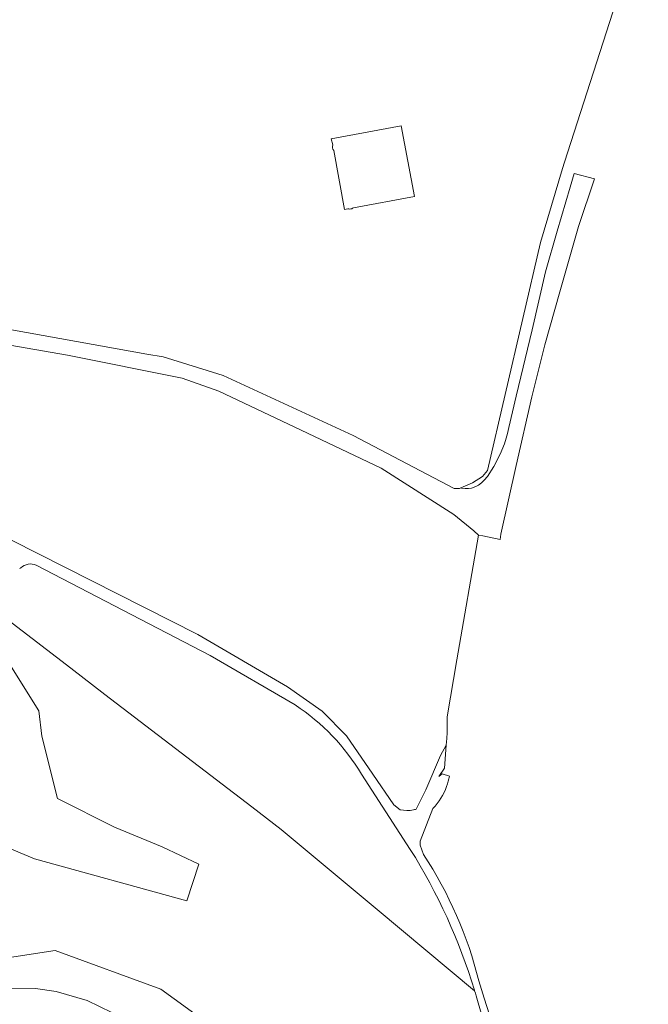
# Model space of a CAD drawing. Extents: x 184422 to 188298, y 343471 to 350189.
# Tile 330 of 513: x 187495 to 187625, y 348327 to 348531. Entities that reach past the tile are written whole.
import ezdxf

# ---------------------------------------------------------------- set-up
doc = ezdxf.new("R2010")
doc.units = 0
for name, color, linetype, lineweight in [('B-WA-GR-BOUWLAND-GV', 252, 'Continuous', 13), ('B-WA-GR-GRAS-GV', 252, 'Continuous', 13), ('B-WA-OG-WATER_MEER-GV', 252, 'Continuous', 18)]:
    doc.layers.add(name, color=color, linetype=linetype, lineweight=lineweight)

msp = doc.modelspace()

# ---------------------------------------------------------------- linework, layer by layer
at = {"layer": 'B-WA-GR-BOUWLAND-GV', "flags": 128}
for points in [[(187481.52, 348469.24), (187521.068, 348462.144), (187524.465, 348461.535), (187533.54, 348458.732), (187536.847, 348457.71), (187551.211, 348451.062), (187563.765, 348445.253), (187584.696, 348434.254), (187585.81, 348434.254), (187586.119, 348434.39), (187588.533, 348435.459), (187590.601, 348436.778), (187591.607, 348437.981), (187602.606, 348485.237), (187607.173, 348500.598), (187607.553, 348501.876), (187624.923, 348555.758)], [(187481.52, 348469.24), (187521.068, 348462.144), (187524.465, 348461.535), (187533.54, 348458.732), (187536.847, 348457.71), (187551.211, 348451.062), (187563.765, 348445.253), (187584.696, 348434.254), (187585.81, 348434.254), (187586.119, 348434.39), (187588.533, 348435.459), (187590.601, 348436.778), (187591.607, 348437.981), (187602.606, 348485.237), (187607.173, 348500.598), (187607.553, 348501.876), (187624.923, 348555.758)], [(187481.52, 348469.24), (187521.068, 348462.144), (187524.465, 348461.535), (187533.54, 348458.732), (187536.847, 348457.71), (187551.211, 348451.062), (187563.765, 348445.253), (187584.696, 348434.254), (187585.81, 348434.254), (187586.119, 348434.39), (187588.533, 348435.459), (187590.601, 348436.778), (187591.607, 348437.981), (187602.606, 348485.237), (187607.173, 348500.598), (187607.553, 348501.876), (187624.923, 348555.758)], [(187559.571, 348505.469), (187559.264, 348506.709), (187573.759, 348509.439), (187576.517, 348494.799), (187563.857, 348492.473)], [(187559.571, 348505.469), (187559.264, 348506.709), (187573.759, 348509.439), (187576.517, 348494.799), (187563.857, 348492.473)], [(187559.571, 348505.469), (187559.264, 348506.709), (187573.759, 348509.439), (187576.517, 348494.799), (187563.857, 348492.473)], [(187562.682, 348492.262), (187562.022, 348492.069), (187559.769, 348504.343)], [(187562.682, 348492.262), (187562.022, 348492.069), (187559.769, 348504.343)], [(187562.682, 348492.262), (187562.022, 348492.069), (187559.769, 348504.343)]]:
    msp.add_lwpolyline(points, dxfattribs=at)
at = {"layer": 'B-WA-GR-BOUWLAND-GV'}
for points in [[(187559.769, 348504.343, -0.2683418), (187559.571, 348505.469)], [(187559.769, 348504.343, -0.2683418), (187559.571, 348505.469)], [(187559.769, 348504.343, -0.2683418), (187559.571, 348505.469)], [(187563.09, 348492.189, -0.0856729), (187562.682, 348492.262)], [(187563.09, 348492.189, -0.0856729), (187562.682, 348492.262)], [(187563.09, 348492.189, -0.0856729), (187562.682, 348492.262)], [(187563.857, 348492.473, -0.1775872), (187563.09, 348492.189)], [(187563.857, 348492.473, -0.1775872), (187563.09, 348492.189)], [(187563.857, 348492.473, -0.1775872), (187563.09, 348492.189)]]:
    msp.add_lwpolyline(points, format="xyb", dxfattribs=at)
at = {"layer": 'B-WA-GR-GRAS-GV', "flags": 128}
for points in [[(187467.127, 348468.414), (187504.642, 348461.89), (187528.404, 348457.157), (187536.001, 348454.444), (187553.033, 348446.337), (187569.572, 348438.463), (187584.675, 348428.891), (187588.761, 348425.472), (187589.772, 348424.626), (187590.644, 348424.452), (187594.229, 348423.735), (187594.411, 348424.784), (187597.573, 348439.009), (187600.77, 348453.249), (187603.483, 348464.018), (187606.572, 348475.062), (187610.481, 348488.595), (187613.777, 348498.477), (187609.576, 348499.581), (187608.74, 348496.749), (187606.025, 348487.603), (187603.653, 348479.159), (187600.891, 348467.131), (187597.524, 348453.396), (187596.042, 348446.901), (187595.737, 348445.641), (187595.492, 348444.68), (187595.144, 348443.507), (187594.244, 348441.409), (187592.95, 348438.846), (187591.604, 348436.797), (187590.919, 348436.005), (187590.36, 348435.419), (187589.737, 348434.991), (187589.332, 348434.741), (187588.842, 348434.534), (187588.313, 348434.368), (187587.715, 348434.306), (187586.993, 348434.296), (187586.217, 348434.374), (187586.119, 348434.39), (187585.81, 348434.254), (187584.696, 348434.254), (187563.765, 348445.253), (187551.211, 348451.062), (187536.847, 348457.71), (187533.54, 348458.732), (187524.465, 348461.535), (187521.068, 348462.144), (187481.52, 348469.24)], [(187467.127, 348468.414), (187504.642, 348461.89), (187528.404, 348457.157), (187536.001, 348454.444), (187553.033, 348446.337), (187569.572, 348438.463), (187584.675, 348428.891), (187588.761, 348425.472), (187589.772, 348424.626), (187590.644, 348424.452), (187594.229, 348423.735), (187594.411, 348424.784), (187597.573, 348439.009), (187600.77, 348453.249), (187603.483, 348464.018), (187606.572, 348475.062), (187610.481, 348488.595), (187613.777, 348498.477), (187609.576, 348499.581), (187608.74, 348496.749), (187606.025, 348487.603), (187603.653, 348479.159), (187600.891, 348467.131), (187597.524, 348453.396), (187596.042, 348446.901), (187595.737, 348445.641), (187595.492, 348444.68), (187595.144, 348443.507), (187594.244, 348441.409), (187592.95, 348438.846), (187591.604, 348436.797), (187590.919, 348436.005), (187590.36, 348435.419), (187589.737, 348434.991), (187589.332, 348434.741), (187588.842, 348434.534), (187588.313, 348434.368), (187587.715, 348434.306), (187586.993, 348434.296), (187586.217, 348434.374), (187586.119, 348434.39), (187585.81, 348434.254), (187584.696, 348434.254), (187563.765, 348445.253), (187551.211, 348451.062), (187536.847, 348457.71), (187533.54, 348458.732), (187524.465, 348461.535), (187521.068, 348462.144), (187481.52, 348469.24)], [(187467.127, 348468.414), (187504.642, 348461.89), (187528.404, 348457.157), (187536.001, 348454.444), (187553.033, 348446.337), (187569.572, 348438.463), (187584.675, 348428.891), (187588.761, 348425.472), (187589.772, 348424.626), (187590.644, 348424.452), (187594.229, 348423.735), (187594.411, 348424.784), (187597.573, 348439.009), (187600.77, 348453.249), (187603.483, 348464.018), (187606.572, 348475.062), (187610.481, 348488.595), (187613.777, 348498.477), (187609.576, 348499.581), (187608.74, 348496.749), (187606.025, 348487.603), (187603.653, 348479.159), (187600.891, 348467.131), (187597.524, 348453.396), (187596.042, 348446.901), (187595.737, 348445.641), (187595.492, 348444.68), (187595.144, 348443.507), (187594.244, 348441.409), (187592.95, 348438.846), (187591.604, 348436.797), (187590.919, 348436.005), (187590.36, 348435.419), (187589.737, 348434.991), (187589.332, 348434.741), (187588.842, 348434.534), (187588.313, 348434.368), (187587.715, 348434.306), (187586.993, 348434.296), (187586.217, 348434.374), (187586.119, 348434.39), (187585.81, 348434.254), (187584.696, 348434.254), (187563.765, 348445.253), (187551.211, 348451.062), (187536.847, 348457.71), (187533.54, 348458.732), (187524.465, 348461.535), (187521.068, 348462.144), (187481.52, 348469.24)], [(187576.857, 348367.802), (187578.826, 348371.858), (187581.91, 348378.962), (187583.087, 348381.117), (187583.196, 348382.478), (187583.295, 348383.718), (187583.295, 348386.97), (187585.299, 348398.773), (187589.772, 348424.626), (187588.761, 348425.472), (187584.675, 348428.891), (187569.572, 348438.463), (187553.033, 348446.337), (187536.001, 348454.444), (187528.404, 348457.157), (187504.642, 348461.89), (187467.127, 348468.414), (187416.738, 348476.415), (187404.011, 348477.763), (187398.323, 348477.083), (187393.125, 348475.469), (187386.398, 348471.539), (187356.375, 348454.001), (187356.533, 348453.716)], [(187576.857, 348367.802), (187578.826, 348371.858), (187581.91, 348378.962), (187583.087, 348381.117), (187583.196, 348382.478), (187583.295, 348383.718), (187583.295, 348386.97), (187585.299, 348398.773), (187589.772, 348424.626), (187588.761, 348425.472), (187584.675, 348428.891), (187569.572, 348438.463), (187553.033, 348446.337), (187536.001, 348454.444), (187528.404, 348457.157), (187504.642, 348461.89), (187467.127, 348468.414), (187416.738, 348476.415), (187404.011, 348477.763), (187398.323, 348477.083), (187393.125, 348475.469), (187386.398, 348471.539), (187356.375, 348454.001), (187356.533, 348453.716)], [(187576.857, 348367.802), (187578.826, 348371.858), (187581.91, 348378.962), (187583.087, 348381.117), (187583.196, 348382.478), (187583.295, 348383.718), (187583.295, 348386.97), (187585.299, 348398.773), (187589.772, 348424.626), (187588.761, 348425.472), (187584.675, 348428.891), (187569.572, 348438.463), (187553.033, 348446.337), (187536.001, 348454.444), (187528.404, 348457.157), (187504.642, 348461.89), (187467.127, 348468.414), (187416.738, 348476.415), (187404.011, 348477.763), (187398.323, 348477.083), (187393.125, 348475.469), (187386.398, 348471.539), (187356.375, 348454.001), (187356.533, 348453.716)], [(187363.819, 348440.079), (187363.823, 348440.265), (187365.423, 348439.465), (187374.797, 348441.637), (187391.716, 348444.495), (187404.863, 348446.095), (187413.437, 348446.324), (187423.04, 348445.752), (187434.014, 348444.266), (187441.902, 348443.694), (187451.505, 348441.637), (187460.879, 348438.893), (187470.139, 348435.349), (187493.003, 348423.574), (187531.643, 348404.026), (187550.162, 348393.166), (187557.364, 348388.135), (187562.394, 348382.991), (187567.882, 348375.103), (187572.226, 348368.701), (187573.551, 348367.678)], [(187573.551, 348367.678), (187572.226, 348368.701), (187567.882, 348375.103), (187562.394, 348382.991), (187557.364, 348388.135), (187550.162, 348393.166), (187531.643, 348404.026), (187493.003, 348423.574), (187470.139, 348435.349), (187460.879, 348438.893), (187451.505, 348441.637), (187441.902, 348443.694), (187434.014, 348444.266), (187423.04, 348445.752), (187413.437, 348446.324), (187404.863, 348446.095), (187391.716, 348444.495), (187374.797, 348441.637), (187365.423, 348439.465), (187363.823, 348440.265), (187363.819, 348440.079)], [(187363.819, 348440.079), (187363.823, 348440.265), (187365.423, 348439.465), (187374.797, 348441.637), (187391.716, 348444.495), (187404.863, 348446.095), (187413.437, 348446.324), (187423.04, 348445.752), (187434.014, 348444.266), (187441.902, 348443.694), (187451.505, 348441.637), (187460.879, 348438.893), (187470.139, 348435.349), (187493.003, 348423.574), (187531.643, 348404.026), (187550.162, 348393.166), (187557.364, 348388.135), (187562.394, 348382.991), (187567.882, 348375.103), (187572.226, 348368.701), (187573.551, 348367.678)], [(187573.551, 348367.678), (187572.226, 348368.701), (187567.882, 348375.103), (187562.394, 348382.991), (187557.364, 348388.135), (187550.162, 348393.166), (187531.643, 348404.026), (187493.003, 348423.574), (187470.139, 348435.349), (187460.879, 348438.893), (187451.505, 348441.637), (187441.902, 348443.694), (187434.014, 348444.266), (187423.04, 348445.752), (187413.437, 348446.324), (187404.863, 348446.095), (187391.716, 348444.495), (187374.797, 348441.637), (187365.423, 348439.465), (187363.823, 348440.265), (187363.819, 348440.079)], [(187363.819, 348440.079), (187363.823, 348440.265), (187365.423, 348439.465), (187374.797, 348441.637), (187391.716, 348444.495), (187404.863, 348446.095), (187413.437, 348446.324), (187423.04, 348445.752), (187434.014, 348444.266), (187441.902, 348443.694), (187451.505, 348441.637), (187460.879, 348438.893), (187470.139, 348435.349), (187493.003, 348423.574), (187531.643, 348404.026), (187550.162, 348393.166), (187557.364, 348388.135), (187562.394, 348382.991), (187567.882, 348375.103), (187572.226, 348368.701), (187573.551, 348367.678)], [(187573.551, 348367.678), (187572.226, 348368.701), (187567.882, 348375.103), (187562.394, 348382.991), (187557.364, 348388.135), (187550.162, 348393.166), (187531.643, 348404.026), (187493.003, 348423.574), (187470.139, 348435.349), (187460.879, 348438.893), (187451.505, 348441.637), (187441.902, 348443.694), (187434.014, 348444.266), (187423.04, 348445.752), (187413.437, 348446.324), (187404.863, 348446.095), (187391.716, 348444.495), (187374.797, 348441.637), (187365.423, 348439.465), (187363.823, 348440.265), (187363.819, 348440.079)], [(187498.135, 348418.406), (187534.172, 348399.635), (187551.782, 348389.417)], [(187498.135, 348418.406), (187534.172, 348399.635), (187551.782, 348389.417)], [(187498.135, 348418.406), (187534.172, 348399.635), (187551.782, 348389.417)], [(187588.949, 348330.153), (187568.729, 348347.056), (187548.897, 348363.635), (187542.835, 348368.281), (187512.384, 348391.617), (187505.294, 348397.05), (187492.276, 348407.026)], [(187588.949, 348330.153), (187568.729, 348347.056), (187548.897, 348363.635), (187542.835, 348368.281), (187512.384, 348391.617), (187505.294, 348397.05), (187492.276, 348407.026)], [(187588.949, 348330.153), (187568.729, 348347.056), (187548.897, 348363.635), (187542.835, 348368.281), (187512.384, 348391.617), (187505.294, 348397.05), (187492.276, 348407.026)], [(187583.717, 348374.669), (187582.211, 348375.13), (187581.543, 348374.587), (187582.701, 348376.317), (187583.087, 348381.117), (187581.91, 348378.962), (187578.826, 348371.858), (187576.857, 348367.802)], [(187583.717, 348374.669), (187582.211, 348375.13), (187581.543, 348374.587), (187582.701, 348376.317), (187583.087, 348381.117), (187581.91, 348378.962), (187578.826, 348371.858), (187576.857, 348367.802)], [(187583.717, 348374.669), (187582.211, 348375.13), (187581.543, 348374.587), (187582.701, 348376.317), (187583.087, 348381.117), (187581.91, 348378.962), (187578.826, 348371.858), (187576.857, 348367.802)], [(187565.526, 348375.042), (187575.62, 348359.494)], [(187565.526, 348375.042), (187575.62, 348359.494)], [(187565.526, 348375.042), (187575.62, 348359.494)], [(187576.26, 348367.665), (187576.523, 348367.719)], [(187576.523, 348367.719), (187576.26, 348367.665)], [(187576.26, 348367.665), (187576.523, 348367.719)], [(187576.523, 348367.719), (187576.26, 348367.665)], [(187576.26, 348367.665), (187576.523, 348367.719)], [(187576.523, 348367.719), (187576.26, 348367.665)], [(187578.359, 348358.395), (187577.668, 348360.383), (187577.668, 348361.159), (187580.287, 348367.955)], [(187578.359, 348358.395), (187577.668, 348360.383), (187577.668, 348361.159), (187580.287, 348367.955)], [(187578.359, 348358.395), (187577.668, 348360.383), (187577.668, 348361.159), (187580.287, 348367.955)], [(187480.368, 348335.186), (187502.059, 348338.54), (187523.973, 348330.49), (187576.97, 348292.028)], [(187480.368, 348335.186), (187502.059, 348338.54), (187523.973, 348330.49), (187576.97, 348292.028)], [(187480.368, 348335.186), (187502.059, 348338.54), (187523.973, 348330.49), (187576.97, 348292.028)], [(187600.115, 348300.025), (187593.512, 348320.653), (187591.503, 348326.93), (187590.957, 348328.635), (187589.803, 348332.24)], [(187600.115, 348300.025), (187593.512, 348320.653), (187591.503, 348326.93), (187590.957, 348328.635), (187589.803, 348332.24)], [(187600.115, 348300.025), (187593.512, 348320.653), (187591.503, 348326.93), (187590.957, 348328.635), (187589.803, 348332.24)], [(187588.901, 348330.311), (187588.949, 348330.153)], [(187588.901, 348330.311), (187588.949, 348330.153)], [(187588.901, 348330.311), (187588.949, 348330.153)], [(187598.934, 348297.206), (187590.181, 348326.023), (187589.532, 348328.16)], [(187589.532, 348328.16), (187590.181, 348326.023), (187598.934, 348297.206)], [(187598.934, 348297.206), (187590.181, 348326.023), (187589.532, 348328.16)], [(187589.532, 348328.16), (187590.181, 348326.023), (187598.934, 348297.206)], [(187598.934, 348297.206), (187590.181, 348326.023), (187589.532, 348328.16)], [(187589.532, 348328.16), (187590.181, 348326.023), (187598.934, 348297.206)]]:
    msp.add_lwpolyline(points, dxfattribs=at)
at = {"layer": 'B-WA-GR-GRAS-GV'}
for points in [[(187494.721, 348417.639, -0.0255961), (187494.936, 348417.851)], [(187494.721, 348417.639, -0.0255961), (187494.936, 348417.851)], [(187494.721, 348417.639, -0.0255961), (187494.936, 348417.851)], [(187494.936, 348417.851, -0.2860403), (187498.135, 348418.406)], [(187494.936, 348417.851, -0.2860403), (187498.135, 348418.406)], [(187494.936, 348417.851, -0.2860403), (187498.135, 348418.406)], [(187551.782, 348389.417, -0.113559), (187565.526, 348375.042)], [(187551.782, 348389.417, -0.113559), (187565.526, 348375.042)], [(187551.782, 348389.417, -0.113559), (187565.526, 348375.042)], [(187583.139, 348372.531, 0.0420564), (187583.717, 348374.669)], [(187583.139, 348372.531, 0.0420564), (187583.717, 348374.669)], [(187583.139, 348372.531, 0.0420564), (187583.717, 348374.669)], [(187580.287, 348367.955, 0.1044664), (187583.139, 348372.531)], [(187580.287, 348367.955, 0.1044664), (187583.139, 348372.531)], [(187580.287, 348367.955, 0.1044664), (187583.139, 348372.531)], [(187573.551, 348367.678, 0.0941303), (187576.26, 348367.665)], [(187576.26, 348367.665, -0.0941303), (187573.551, 348367.678)], [(187573.551, 348367.678, 0.0941303), (187576.26, 348367.665)], [(187576.26, 348367.665, -0.0941303), (187573.551, 348367.678)], [(187573.551, 348367.678, 0.0941303), (187576.26, 348367.665)], [(187576.26, 348367.665, -0.0941303), (187573.551, 348367.678)], [(187576.523, 348367.719, 0.0084597), (187576.857, 348367.802)], [(187576.857, 348367.802, -0.0084597), (187576.523, 348367.719)], [(187576.523, 348367.719, 0.0084597), (187576.857, 348367.802)], [(187576.857, 348367.802, -0.0084597), (187576.523, 348367.719)], [(187576.523, 348367.719, 0.0084597), (187576.857, 348367.802)], [(187576.857, 348367.802, -0.0084597), (187576.523, 348367.719)], [(187575.62, 348359.494, -0.066507), (187588.901, 348330.311)], [(187575.62, 348359.494, -0.066507), (187588.901, 348330.311)], [(187575.62, 348359.494, -0.066507), (187588.901, 348330.311)], [(187589.803, 348332.24, 0.0857843), (187578.359, 348358.395)], [(187589.803, 348332.24, 0.0857843), (187578.359, 348358.395)], [(187589.803, 348332.24, 0.0857843), (187578.359, 348358.395)], [(187589.532, 348328.16, 0.0045655), (187588.949, 348330.153)], [(187588.949, 348330.153, -0.0045655), (187589.532, 348328.16)], [(187589.532, 348328.16, 0.0045655), (187588.949, 348330.153)], [(187588.949, 348330.153, -0.0045655), (187589.532, 348328.16)], [(187589.532, 348328.16, 0.0045655), (187588.949, 348330.153)], [(187588.949, 348330.153, -0.0045655), (187589.532, 348328.16)]]:
    msp.add_lwpolyline(points, format="xyb", dxfattribs=at)
at = {"layer": 'B-WA-GR-GRAS-GV', "flags": 128}
msp.add_lwpolyline([(187514.386, 348364.118), (187524.196, 348360.007), (187531.799, 348356.429), (187529.34, 348348.826), (187497.81, 348357.547), (187476.79, 348366.268), (187491.996, 348398.916), (187498.704, 348388.182), (187499.276, 348382.97), (187502.541, 348370.023)], close=True, dxfattribs=at)
msp.add_lwpolyline([(187514.386, 348364.118), (187524.196, 348360.007), (187531.799, 348356.429), (187529.34, 348348.826), (187497.81, 348357.547), (187476.79, 348366.268), (187491.996, 348398.916), (187498.704, 348388.182), (187499.276, 348382.97), (187502.541, 348370.023)], close=True, dxfattribs=at)
msp.add_lwpolyline([(187514.386, 348364.118), (187524.196, 348360.007), (187531.799, 348356.429), (187529.34, 348348.826), (187497.81, 348357.547), (187476.79, 348366.268), (187491.996, 348398.916), (187498.704, 348388.182), (187499.276, 348382.97), (187502.541, 348370.023)], close=True, dxfattribs=at)
at = {"layer": 'B-WA-OG-WATER_MEER-GV', "flags": 128}
msp.add_lwpolyline([(187548.848, 348273.127), (187553.138, 348273.487), (187556.591, 348274.02), (187562.383, 348276.35), (187565.263, 348278.156), (187567.053, 348280.147), (187567.7, 348281.508), (187567.946, 348282.661), (187567.632, 348284.479), (187566.414, 348287.09), (187564.526, 348289.352), (187561.214, 348291.521), (187554.686, 348294.577), (187546.372, 348298.614), (187539.121, 348303.747), (187531.354, 348310.758), (187526.627, 348315.596), (187522.242, 348320.372), (187516.38, 348324.446), (187508.695, 348328.149), (187502.274, 348330.056), (187497.987, 348330.653), (187492.085, 348330.614), (187488.566, 348330.214)], dxfattribs=at)
msp.add_lwpolyline([(187548.848, 348273.127), (187553.138, 348273.487), (187556.591, 348274.02), (187562.383, 348276.35), (187565.263, 348278.156), (187567.053, 348280.147), (187567.7, 348281.508), (187567.946, 348282.661), (187567.632, 348284.479), (187566.414, 348287.09), (187564.526, 348289.352), (187561.214, 348291.521), (187554.686, 348294.577), (187546.372, 348298.614), (187539.121, 348303.747), (187531.354, 348310.758), (187526.627, 348315.596), (187522.242, 348320.372), (187516.38, 348324.446), (187508.695, 348328.149), (187502.274, 348330.056), (187497.987, 348330.653), (187492.085, 348330.614), (187488.566, 348330.214)], dxfattribs=at)
msp.add_lwpolyline([(187548.848, 348273.127), (187553.138, 348273.487), (187556.591, 348274.02), (187562.383, 348276.35), (187565.263, 348278.156), (187567.053, 348280.147), (187567.7, 348281.508), (187567.946, 348282.661), (187567.632, 348284.479), (187566.414, 348287.09), (187564.526, 348289.352), (187561.214, 348291.521), (187554.686, 348294.577), (187546.372, 348298.614), (187539.121, 348303.747), (187531.354, 348310.758), (187526.627, 348315.596), (187522.242, 348320.372), (187516.38, 348324.446), (187508.695, 348328.149), (187502.274, 348330.056), (187497.987, 348330.653), (187492.085, 348330.614), (187488.566, 348330.214)], dxfattribs=at)

doc.saveas('drawing.dxf')
